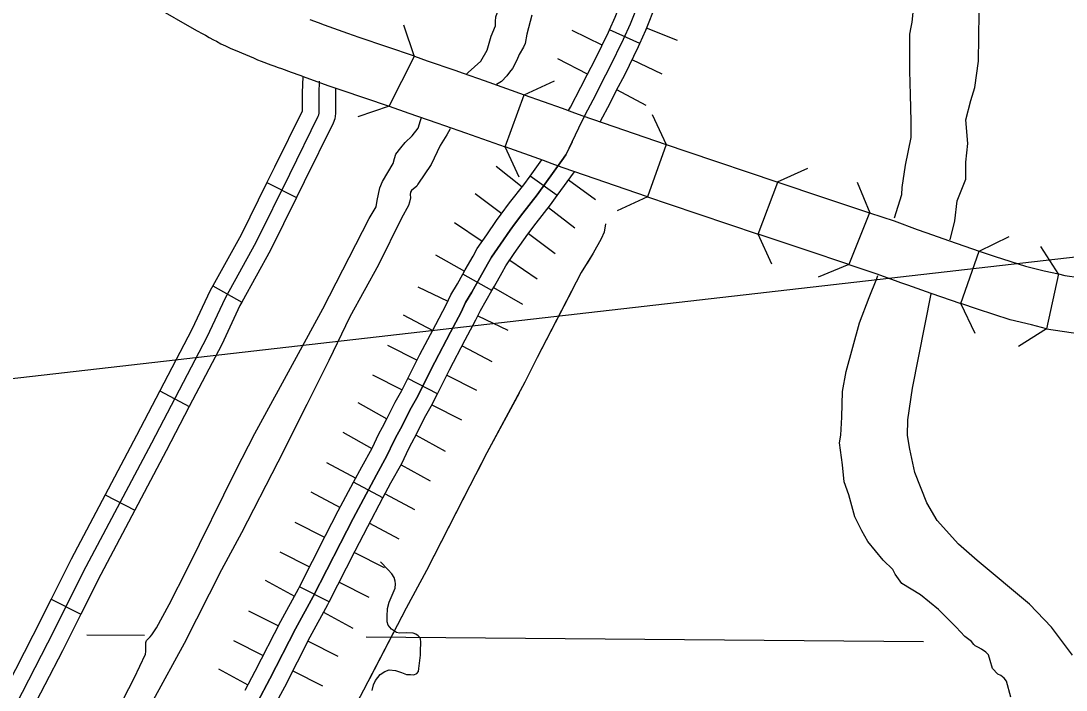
# Model space of a CAD drawing. Extents: x 1720274 to 1751788, y 372074 to 391887.
# Drawn here: x 1733458 to 1734202, y 377010 to 377486 of the extents above; entities that cross this region are included whole.
import ezdxf

# ---------------------------------------------------------------- set-up
doc = ezdxf.new("R2010")
doc.units = 0
for name, color, linetype in [('Level 10', 7, 'Continuous'), ('Level 29', 7, 'Continuous'), ('Level 32', 7, 'Continuous'), ('Level 35', 7, 'Continuous'), ('Level 37', 7, 'Continuous'), ('Level 4', 7, 'Continuous'), ('Level 43', 7, 'Continuous'), ('R_Draft', 7, 'Continuous')]:
    doc.layers.add(name, color=color, linetype=linetype)

msp = doc.modelspace()

# ---------------------------------------------------------------- linework, layer by layer
at = {"layer": 'Level 10'}
for p, q in [((1733720.21, 377425.14), (1733738.19, 377460.67)), ((1733802.6, 377396.17), (1733816.06, 377433.31)), ((1733917.04, 377397.99), (1733903.79, 377360.78)), ((1733982.48, 377334.29), (1733996.54, 377371.24)), ((1734061.79, 377349.42), (1734047.06, 377312.69)), ((1734126.64, 377284.88), (1734139.71, 377322.16)), ((1734196.18, 377305.89), (1734187.71, 377266.96))]:
    msp.add_line(p, q, dxfattribs=at)
for points in [[(1733560.86, 377491.9), (1733574.73, 377483.77), (1733583.49, 377478.87), (1733587.14, 377476.88), (1733589.42, 377475.61), (1733591.98, 377474.06), (1733595.06, 377472.41), (1733597.22, 377471.31), (1733600.5, 377469.56), (1733603.77, 377468.05), (1733607.62, 377466.3), (1733611.76, 377464.54), (1733615.03, 377463.07), (1733623.51, 377459.47), (1733626.59, 377458.24), (1733629.17, 377457.16), (1733636.03, 377454.6), (1733638.05, 377453.82), (1733641.23, 377452.72), (1733643.45, 377451.95), (1733650.36, 377449.42), (1733656.53, 377447.2), (1733660.83, 377445.66), (1733677.25, 377439.75), (1733685.72, 377436.71), (1733720.21, 377425.14)], [(1733738.19, 377460.67), (1733698.71, 377474.02), (1733690.62, 377476.92), (1733674.16, 377482.84), (1733669.86, 377484.38), (1733663.83, 377486.55)], [(1733738.19, 377460.67), (1733747.15, 377457.5), (1733766.92, 377450.69), (1733772.69, 377448.66), (1733787.58, 377443.41), (1733816.06, 377433.31)], [(1733816.06, 377433.31), (1733843.07, 377423.73), (1733849.93, 377421.28), (1733857.07, 377418.51)], [(1733720.21, 377425.14), (1733734.12, 377420.21), (1733753.94, 377413.38), (1733759.58, 377411.4), (1733774.41, 377406.17), (1733802.6, 377396.17)], [(1733857.07, 377418.51), (1733917.04, 377397.99)], [(1733843.17, 377381.54), (1733836.15, 377384.25), (1733829.82, 377386.51), (1733802.6, 377396.17)], [(1733917.04, 377397.99), (1733931.91, 377392.9), (1733996.54, 377371.24)], [(1733903.79, 377360.78), (1733843.91, 377381.27), (1733843.17, 377381.54)], [(1733996.54, 377371.24), (1734028.44, 377360.55), (1734061.79, 377349.42)], [(1733903.79, 377360.78), (1733919.24, 377355.49), (1733982.48, 377334.29)], [(1734061.79, 377349.42), (1734079.33, 377343.56), (1734095.71, 377337.53)], [(1734047.06, 377312.69), (1734015.91, 377323.09), (1733982.48, 377334.29)], [(1734095.71, 377337.53), (1734101.87, 377335.46), (1734118.56, 377329.36), (1734139.71, 377322.16)], [(1734139.71, 377322.16), (1734151.02, 377318.31), (1734172.67, 377311.41), (1734185.87, 377308.14), (1734196.18, 377305.89)], [(1734047.06, 377312.69), (1734066.26, 377306.28), (1734082.61, 377300.28)], [(1734196.18, 377305.89), (1734200.79, 377304.88), (1734210.89, 377303.28), (1734227.17, 377301.2), (1734240, 377300.06), (1734249.95, 377299.8), (1734261.95, 377300.17), (1734276.74, 377301.22)], [(1734082.61, 377300.28), (1734083.13, 377300.09), (1734088.79, 377298.19), (1734105.4, 377292.11), (1734126.64, 377284.88)], [(1734187.71, 377266.96), (1734176.9, 377269.67), (1734161.91, 377273.38), (1734138.66, 377280.8), (1734126.64, 377284.88)], [(1734187.71, 377266.96), (1734205.3, 377264.18), (1734222.91, 377261.92), (1734237.74, 377260.6), (1734250.04, 377260.29), (1734263.95, 377260.71), (1734273.28, 377261.37)]]:
    msp.add_lwpolyline(points, dxfattribs=at)
at = {"layer": 'Level 29'}
for p, q in [((1733871.62, 377468.63), (1733850.31, 377479)), ((1733871.62, 377468.63), (1733850.31, 377479)), ((1733925.29, 377471.84), (1733903.26, 377480.58)), ((1733861.07, 377447.86), (1733840.12, 377458.95)), ((1733914.24, 377447.89), (1733892.93, 377458.26)), ((1733914.24, 377447.89), (1733892.93, 377458.26)), ((1733902.96, 377425.69), (1733882.01, 377436.78)), ((1733796.17, 377382.5), (1733814.82, 377367.87)), ((1733847.7, 377372.77), (1733866.91, 377358.89)), ((1733781.23, 377363.11), (1733800.2, 377348.89)), ((1733781.23, 377363.11), (1733800.2, 377348.89)), ((1733833.47, 377353.25), (1733852.12, 377338.62)), ((1733766.7, 377342.47), (1733786.26, 377329.09)), ((1733819.16, 377334.68), (1733838.13, 377320.47)), ((1733819.16, 377334.68), (1733838.13, 377320.47)), ((1733753.08, 377319.51), (1733773.71, 377307.84)), ((1733805.83, 377315.72), (1733825.39, 377302.34)), ((1733740.46, 377296.74), (1733761.81, 377286.45)), ((1733740.46, 377296.74), (1733761.81, 377286.45)), ((1733794.34, 377296.17), (1733814.96, 377284.5)), ((1733730.09, 377276.81), (1733751.07, 377265.79)), ((1733783.17, 377276.17), (1733804.52, 377265.88)), ((1733783.17, 377276.17), (1733804.52, 377265.88)), ((1733718.88, 377255.34), (1733740.02, 377244.63)), ((1733772.05, 377254.77), (1733793.03, 377243.75)), ((1733708.17, 377234.2), (1733729.31, 377223.49)), ((1733708.17, 377234.2), (1733729.31, 377223.49)), ((1733761.17, 377233.92), (1733782.31, 377223.21)), ((1733697.87, 377214.43), (1733718.57, 377202.9)), ((1733750.45, 377212.77), (1733771.6, 377202.06)), ((1733750.45, 377212.77), (1733771.6, 377202.06)), ((1733687.2, 377193.31), (1733707.9, 377181.76)), ((1733739.28, 377191.36), (1733759.98, 377179.83)), ((1733675.47, 377171.93), (1733696.39, 377160.78)), ((1733675.47, 377171.93), (1733696.39, 377160.78)), ((1733728.59, 377170.21), (1733749.29, 377158.66)), ((1733664.33, 377151.01), (1733685.24, 377139.87)), ((1733717.3, 377149.64), (1733738.22, 377138.49)), ((1733717.3, 377149.64), (1733738.22, 377138.49)), ((1733653.11, 377129.38), (1733674.23, 377118.63)), ((1733706.16, 377128.72), (1733727.08, 377117.58)), ((1733642.36, 377108.26), (1733663.48, 377097.51)), ((1733642.36, 377108.26), (1733663.48, 377097.51)), ((1733695.35, 377107.88), (1733716.47, 377097.12)), ((1733631.94, 377088.17), (1733652.73, 377076.79)), ((1733684.6, 377086.76), (1733705.72, 377076)), ((1733684.6, 377086.76), (1733705.72, 377076)), ((1733620.17, 377066.4), (1733641.29, 377055.64)), ((1733673.52, 377065.41), (1733694.31, 377054.03)), ((1733609.41, 377045.29), (1733630.52, 377034.52)), ((1733609.41, 377045.29), (1733630.52, 377034.52)), ((1733662.4, 377044.88), (1733683.51, 377034.11)), ((1733598.8, 377025.05), (1733619.66, 377013.78)), ((1733651.64, 377023.76), (1733672.75, 377013)), ((1733651.64, 377023.76), (1733672.75, 377013))]:
    msp.add_line(p, q, dxfattribs=at)
for points in [[(1733850.3, 377399.95), (1733854.94, 377409.88), (1733859.53, 377419.06), (1733867.02, 377433.3), (1733871.37, 377442), (1733877.17, 377452.95), (1733886.81, 377472.75), (1733891.81, 377483.85), (1733899.05, 377502.13)], [(1733850.3, 377399.95), (1733848.11, 377395.27), (1733845.67, 377390.64), (1733842.99, 377386.49), (1733825.44, 377362.22), (1733815.21, 377349.16), (1733809.36, 377341.36), (1733806.19, 377337.09), (1733799.24, 377327.08), (1733792.9, 377317.81), (1733790.1, 377312.81), (1733784.62, 377303.05), (1733778.89, 377292.93), (1733774.5, 377285.49), (1733771.21, 377278.66), (1733763.78, 377264.51), (1733752.56, 377243.16), (1733739.52, 377217.42), (1733734.77, 377209.13), (1733729.29, 377197.78), (1733725.75, 377191.44), (1733723.44, 377186.93), (1733718.56, 377176.56), (1733711.01, 377163.02), (1733694.43, 377131.91), (1733685.41, 377114.47), (1733666.04, 377076.41), (1733653.48, 377053.48), (1733635.33, 377017.86), (1733626.43, 377001.39)]]:
    msp.add_lwpolyline(points, dxfattribs=at)
at = {"layer": 'Level 32'}
for p, q in [((1733898.42, 377469.68), (1733876.81, 377479.42)), ((1733633.07, 377370.81), (1733654.32, 377360.33)), ((1733839.61, 377361.58), (1733820.4, 377375.47)), ((1733793.14, 377294.05), (1733772.51, 377305.72)), ((1733594.69, 377297.39), (1733615.43, 377285.93)), ((1733754.49, 377220.75), (1733733.35, 377231.46)), ((1733556.98, 377222.69), (1733577.98, 377211.71)), ((1733715.71, 377146.65), (1733694.8, 377157.79)), ((1733518.18, 377148.89), (1733539.14, 377137.82)), ((1733677.47, 377072.76), (1733656.35, 377083.51)), ((1733479.65, 377074.65), (1733500.82, 377063.98))]:
    msp.add_line(p, q, dxfattribs=at)
for points in [[(1733876.81, 377479.42), (1733880.89, 377488.47), (1733888.02, 377506.46), (1733891.06, 377514.26), (1733896.95, 377532.86), (1733898.88, 377539.15), (1733900.16, 377545.04), (1733901.63, 377550.25), (1733903.01, 377555.14), (1733903.21, 377556)], [(1733898.42, 377469.68), (1733902.72, 377479.23), (1733910.08, 377497.8), (1733913.42, 377506.38), (1733919.57, 377525.79), (1733921.83, 377533.14), (1733923.16, 377539.29), (1733924.44, 377543.8), (1733925.96, 377549.21), (1733926.28, 377550.57)], [(1733850.3, 377399.95), (1733854.94, 377409.88), (1733859.53, 377419.06), (1733867.02, 377433.3), (1733871.37, 377442), (1733877.17, 377452.95), (1733886.81, 377472.75), (1733891.81, 377483.85), (1733899.05, 377502.13)], [(1733847.77, 377422.05), (1733848.99, 377424.47), (1733856.48, 377438.7), (1733860.83, 377447.42), (1733866.6, 377458.32), (1733876.08, 377477.78), (1733876.81, 377479.42)], [(1733870.26, 377414), (1733877.57, 377427.89), (1733881.91, 377436.58), (1733887.74, 377447.59), (1733897.54, 377467.73), (1733898.42, 377469.68)], [(1733658.76, 377446.4), (1733658.14, 377434.66), (1733658.14, 377421.67), (1733638.49, 377381.8), (1733633.07, 377370.81)], [(1733670.44, 377442.91), (1733669.99, 377434.35), (1733669.99, 377420.52), (1733669.81, 377418.84), (1733669.45, 377417.81), (1733649.12, 377376.56), (1733625.29, 377328.27), (1733603.47, 377288.77), (1733590.38, 377261.02), (1733550.97, 377185.6), (1733504.46, 377097.54), (1733477.12, 377043.29), (1733436.18, 376964.02), (1733374.54, 376842.73), (1733319.84, 376739.6), (1733289.08, 376681.5), (1733264.51, 376633.27), (1733199.85, 376511.29), (1733159.64, 376434.01), (1733126.2, 376371.27)], [(1733682.05, 377437.94), (1733681.84, 377434.04), (1733681.84, 377419.87), (1733681.44, 377416.21), (1733680.4, 377413.22), (1733659.75, 377371.32), (1733654.32, 377360.33)], [(1733626.43, 377001.39), (1733635.33, 377017.86), (1733653.48, 377053.48), (1733666.04, 377076.41), (1733685.41, 377114.47), (1733694.43, 377131.91), (1733711.01, 377163.02), (1733718.56, 377176.56), (1733723.44, 377186.93), (1733725.75, 377191.44), (1733729.29, 377197.78), (1733734.77, 377209.13), (1733739.52, 377217.42), (1733752.56, 377243.16), (1733763.78, 377264.51), (1733771.21, 377278.66), (1733774.5, 377285.49), (1733778.89, 377292.93), (1733784.62, 377303.05), (1733790.1, 377312.81), (1733792.9, 377317.81), (1733799.24, 377327.08), (1733806.19, 377337.09), (1733809.36, 377341.36), (1733815.21, 377349.16), (1733825.44, 377362.22), (1733842.99, 377386.49), (1733845.67, 377390.64), (1733848.11, 377395.27), (1733850.3, 377399.95)], [(1733820.4, 377375.47), (1733828.68, 377386.92)], [(1733839.61, 377361.58), (1733851.87, 377378.54)], [(1733633.07, 377370.81), (1733614.78, 377333.76), (1733594.69, 377297.39)], [(1733772.51, 377305.72), (1733774.29, 377308.87), (1733779.77, 377318.61), (1733782.82, 377324.07), (1733789.48, 377333.81), (1733796.56, 377344), (1733799.86, 377348.44), (1733805.8, 377356.37), (1733815.98, 377369.35), (1733820.4, 377375.47)], [(1733654.32, 377360.33), (1733635.79, 377322.78), (1733615.43, 377285.93)], [(1733793.14, 377294.05), (1733794.94, 377297.23), (1733800.43, 377307.01), (1733802.98, 377311.56), (1733809, 377320.36), (1733815.81, 377330.17), (1733818.86, 377334.27), (1733824.61, 377341.95), (1733834.91, 377355.08), (1733839.61, 377361.58)], [(1733733.35, 377231.46), (1733742.03, 377248.59), (1733753.29, 377270.02), (1733760.62, 377283.99), (1733764.04, 377291.08), (1733768.63, 377298.86), (1733772.51, 377305.72)], [(1733594.69, 377297.39), (1733592.91, 377294.17), (1733579.77, 377266.3), (1733556.98, 377222.69)], [(1733754.49, 377220.75), (1733763.1, 377237.73), (1733774.27, 377259), (1733781.8, 377273.33), (1733784.96, 377279.9), (1733789.15, 377287), (1733793.14, 377294.05)], [(1733615.43, 377285.93), (1733614.02, 377283.37), (1733601, 377255.75), (1733577.98, 377211.71)], [(1733694.8, 377157.79), (1733700.6, 377168.69), (1733708.01, 377181.97), (1733712.8, 377192.15), (1733715.3, 377197.03), (1733718.77, 377203.25), (1733724.28, 377214.66), (1733729.09, 377223.05), (1733733.35, 377231.46)], [(1733556.98, 377222.69), (1733540.48, 377191.11), (1733518.18, 377148.89)], [(1733715.71, 377146.65), (1733721.41, 377157.34), (1733729.11, 377171.14), (1733734.07, 377181.7), (1733736.2, 377185.85), (1733739.81, 377192.32), (1733745.26, 377203.6), (1733749.96, 377211.79), (1733754.49, 377220.75)], [(1733577.98, 377211.71), (1733561.46, 377180.09), (1733539.14, 377137.82)], [(1733656.35, 377083.51), (1733674.87, 377119.88), (1733683.94, 377137.42), (1733694.8, 377157.79)], [(1733518.18, 377148.89), (1733493.93, 377102.98), (1733479.65, 377074.65)], [(1733677.47, 377072.76), (1733695.96, 377109.06), (1733704.93, 377126.4), (1733715.71, 377146.65)], [(1733539.14, 377137.82), (1733515, 377092.11), (1733500.82, 377063.98)], [(1733617.6, 377009.97), (1733624.83, 377023.37), (1733643.01, 377059.01), (1733655.56, 377081.94), (1733656.35, 377083.51)], [(1733479.65, 377074.65), (1733466.57, 377048.68), (1733441.68, 377000.5)], [(1733638.45, 376998.71), (1733645.82, 377012.35), (1733663.96, 377047.94), (1733676.52, 377070.88), (1733677.47, 377072.76)], [(1733500.82, 377063.98), (1733487.68, 377037.91), (1733462.74, 376989.62)]]:
    msp.add_lwpolyline(points, dxfattribs=at)
at = {"layer": 'Level 35'}
for points in [[(1733775.28, 377448.24), (1733776.2, 377449.06), (1733785.25, 377457.22), (1733789.78, 377464.92), (1733792.72, 377474.89), (1733795.66, 377482.36), (1733795.66, 377485.31), (1733795.89, 377488.71), (1733797.7, 377493.24), (1733804.26, 377506.6), (1733821.23, 377538.54), (1733833.91, 377575.02), (1733839.34, 377597.67), (1733840.92, 377620.32), (1733840.7, 377630.74), (1733840.24, 377673.11), (1733837.76, 377698.48), (1733835.04, 377770.52), (1733830.06, 377834.63), (1733827.57, 377897.38), (1733825.31, 377925.92), (1733822.82, 377992.52), (1733819.65, 378052.33)], [(1734118.9, 377330.2), (1734119.27, 377331.17), (1734122.37, 377343.6), (1734124.15, 377357.8), (1734130.35, 377373.33), (1734130.35, 377385.31), (1734131.68, 377398.62), (1734130.35, 377415.48), (1734133.9, 377429.23), (1734136.56, 377438.55), (1734139.22, 377457.19), (1734139.66, 377491.35), (1734143.21, 377534.39), (1734148.08, 377560.57), (1734150.74, 377613.37), (1734153.4, 377659.52), (1734158.28, 377714.54), (1734163.15, 377756.25), (1734166.26, 377813.49), (1734172.02, 377867.18), (1734172.91, 377925.75), (1734172.02, 377983.87), (1734172.02, 378013.16)], [(1734090.38, 377471.93), (1734090.38, 377476.45), (1734091.28, 377481.28), (1734092.04, 377484.9), (1734093.54, 377498.92), (1734095.35, 377521.39), (1734097.91, 377550.5), (1734100.62, 377577.34), (1734104.54, 377609.46), (1734106.5, 377626.05), (1734110.27, 377654.55), (1734115.09, 377681.39), (1734119.46, 377719.7), (1734121.11, 377728.14), (1734121.26, 377731.16), (1734121.42, 377742.32), (1734120.81, 377754.83), (1734119.76, 377767.5), (1734119.32, 377768.84)], [(1733821.5, 377489.95), (1733818.01, 377476.33), (1733816.79, 377469.88), (1733815.57, 377467.08), (1733812.6, 377461.85), (1733811.03, 377458.01), (1733807.9, 377451.9), (1733805.8, 377449.28), (1733803.71, 377446.67), (1733800.05, 377442.65), (1733796.38, 377440.53)], [(1734079.47, 377345.76), (1734084.81, 377362.45), (1734084.96, 377367.28), (1734087.37, 377383.26), (1734091.43, 377403.02), (1734091.28, 377414.48), (1734090.83, 377433.33), (1734090.38, 377450.22), (1734090.38, 377471.93)], [(1733527.47, 376996.44), (1733538.79, 377018.42), (1733546.93, 377035.63), (1733547.16, 377037.45), (1733547.16, 377038.8), (1733547.16, 377041.07), (1733547.16, 377042.2), (1733547.16, 377043.79), (1733547.61, 377045.15), (1733548.52, 377046.28), (1733550.1, 377047.87), (1733551.23, 377049.23), (1733554.63, 377054.21), (1733563.68, 377070.75), (1733576.58, 377096.34), (1733610.98, 377166.12), (1733624.56, 377192.4), (1733654.21, 377246.76), (1733672.99, 377281.2), (1733705.81, 377345.31), (1733710.79, 377353.69), (1733711.69, 377358.22), (1733713.51, 377367.06), (1733715.32, 377371.59), (1733723.01, 377384.5), (1733723.92, 377387.9), (1733724.82, 377391.07), (1733728.44, 377395.6), (1733731.38, 377399.45), (1733736.59, 377404.21), (1733740.66, 377409.64), (1733742.47, 377415.08), (1733743.14, 377417.18)], [(1733763.44, 377409.14), (1733761.17, 377404.78), (1733756.46, 377397.28), (1733750.01, 377383.66), (1733740.6, 377369.7), (1733739.72, 377368.31), (1733736.06, 377365.34), (1733735.19, 377363.94), (1733735.02, 377362.37), (1733735.19, 377360.1), (1733734.67, 377356.96), (1733733.97, 377354.52), (1733728.91, 377345.62), (1733712.52, 377312.29), (1733692.13, 377275.46), (1733677.31, 377244.4), (1733661.61, 377213.16), (1733641.04, 377172.15), (1733615.06, 377121.71), (1733600.94, 377095.53), (1733574.26, 377043), (1733552.29, 377002.69)], [(1734162.24, 377005.05), (1734159.08, 377016.36), (1734157.42, 377018.47), (1734155.16, 377020.28), (1734153.05, 377021.19), (1734149.29, 377025.41), (1734147.63, 377030.99), (1734146.42, 377035.06), (1734144.47, 377037.02), (1734141.45, 377039.13), (1734139.19, 377040.19), (1734136.93, 377041.4), (1734135.88, 377042.3), (1734134.22, 377044.41), (1734129.55, 377048.18), (1734123.37, 377054.82), (1734110.72, 377067.33), (1734097.91, 377077.74), (1734084.81, 377085.88), (1734079.99, 377092.37), (1734078.33, 377095.83), (1734071.55, 377102.47), (1734060.55, 377115.59), (1734056.18, 377123.28), (1734051.36, 377133.08), (1734046.99, 377148.92), (1734043.68, 377158.12), (1734042.47, 377170.18), (1734040.51, 377185.71), (1734041.27, 377191.29), (1734042.02, 377204.11), (1734042.62, 377222.21), (1734045.18, 377236.53), (1734054.68, 377271.22), (1734061.45, 377289.16), (1734067.03, 377302.73), (1734067.59, 377304.69)], [(1734206.15, 377034.78), (1734191.08, 377054.74), (1734175.57, 377071.16), (1734138.33, 377102.22), (1734125.03, 377113.76), (1734109.96, 377130.62), (1734102.42, 377143.04), (1734094, 377164.78), (1734090.46, 377181.2), (1734088.68, 377190.96), (1734089.13, 377202.06), (1734092.23, 377224.68), (1734105.56, 377291.81)], [(1733708.13, 377009.63), (1733709.07, 377013.67), (1733710.41, 377016.76), (1733713.78, 377021.07), (1733717, 377023.22), (1733720.23, 377024.29), (1733724.66, 377023.89), (1733728.83, 377022.55), (1733732.46, 377021.07), (1733735.28, 377021.07), (1733737.7, 377020.93), (1733739.72, 377021.87), (1733740.93, 377023.22), (1733741.19, 377025.37), (1733742.4, 377034.79), (1733742.4, 377036.54), (1733742.4, 377037.75), (1733742.67, 377044.07), (1733742.4, 377046.36), (1733742, 377047.3), (1733740.66, 377048.65), (1733739.18, 377049.72), (1733737.16, 377050.39), (1733732.73, 377050.66), (1733727.48, 377050.53), (1733725.33, 377050.93), (1733721.84, 377053.35), (1733719.29, 377056.18), (1733718.75, 377058.47), (1733718.75, 377062.37), (1733719.02, 377068.02), (1733720.23, 377072.59), (1733724.39, 377082.55), (1733724.66, 377085.51), (1733724.39, 377087.53), (1733723.59, 377089.95), (1733721.97, 377092.64), (1733719.42, 377095.46), (1733714.04, 377101.25)]]:
    msp.add_lwpolyline(points, dxfattribs=at)
at = {"layer": 'Level 37'}
for points in [[(1733730.36, 377482.96), (1733737.86, 377460.48)], [(1733816.21, 377433.25), (1733837.72, 377443.2)], [(1733720.21, 377425.14), (1733697.73, 377417.64)], [(1733907.21, 377419.38), (1733917.25, 377397.91)], [(1733812.55, 377374.66), (1733802.6, 377396.17)], [(1733996.23, 377371.32), (1734017.78, 377381.19)], [(1734052.86, 377371.11), (1734062.02, 377349.25)], [(1733903.79, 377360.78), (1733882.32, 377350.73)], [(1733992.35, 377312.75), (1733982.48, 377334.29)], [(1734139.71, 377322.16), (1734161.06, 377332.43)], [(1734183.48, 377325.51), (1734196.23, 377305.53)], [(1734047.06, 377312.69), (1734025.2, 377303.53)], [(1734136.92, 377263.53), (1734126.64, 377284.88)], [(1734187.71, 377266.96), (1734167.73, 377254.21)]]:
    msp.add_lwpolyline(points, dxfattribs=at)
at = {"layer": 'Level 4'}
for points in [[(1733505.15, 377049.38), (1733545.99, 377049.05)], [(1733703.69, 377047.75), (1734100.19, 377044.48)]]:
    msp.add_lwpolyline(points, dxfattribs=at)
at = {"layer": 'Level 43'}
for points in [[(1733874.1, 377341.58), (1733873.1, 377335.57), (1733870.9, 377330.77), (1733865.3, 377320.75), (1733856.7, 377306.94), (1733825.29, 377246.47), (1733816.69, 377228.85), (1733789.69, 377178.8), (1733777.49, 377155.17), (1733746.68, 377095.11), (1733732.28, 377068.28), (1733701.88, 377010.02), (1733687.88, 376983.39), (1733661.27, 376932.53), (1733647.27, 376905.7), (1733634.67, 376881.28)], [(1733874.1, 377341.58), (1733873.1, 377335.57), (1733870.9, 377330.77), (1733865.3, 377320.75), (1733860.84, 377313.59)], [(1733850.7, 377295.38), (1733825.29, 377246.47), (1733822.02, 377239.78)], [(1733812.56, 377221.19), (1733789.69, 377178.8), (1733783.08, 377166.01)], [(1733773.53, 377147.47), (1733746.68, 377095.11), (1733744.92, 377091.83)], [(1733735.06, 377073.45), (1733732.28, 377068.28), (1733706.05, 377018.01)]]:
    msp.add_lwpolyline(points, dxfattribs=at)
at = {"layer": 'R_Draft'}
msp.add_line((1737452.73, 377689.1), (1728670.65, 376684.18), dxfattribs=at)

doc.saveas('drawing.dxf')
